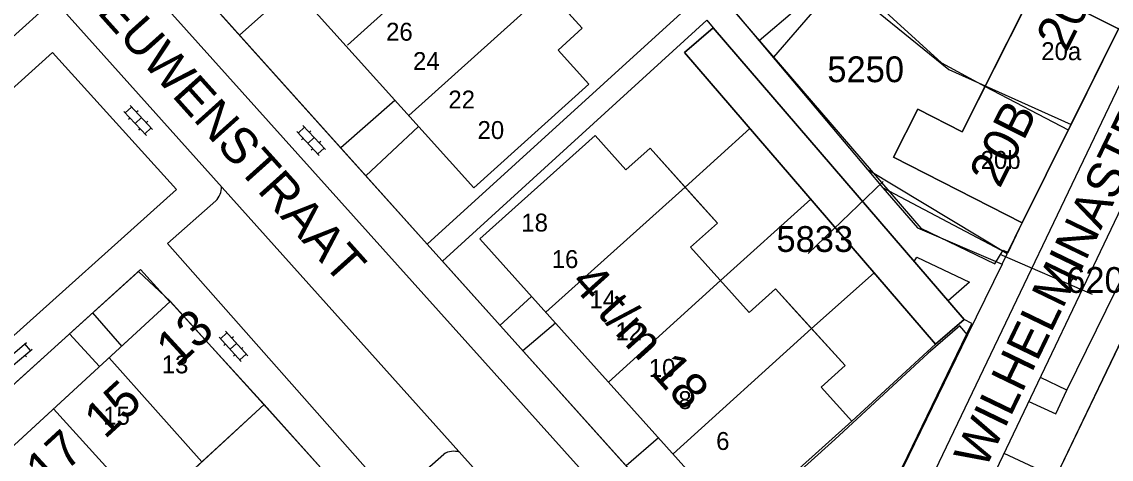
# Model space of a CAD drawing. Extents: x 148816 to 151297, y 399515 to 402500.
# Drawn here: x 150250.3 to 150326.4, y 399681.9 to 399712.4 of the extents above; entities that cross this region are included whole.
import ezdxf

# ---------------------------------------------------------------- set-up
doc = ezdxf.new("R2010")
doc.units = 0
for name, color, linetype in [('B01 Hoofdgebouw  [T] Norm', 7, 'Continuous'), ('B01 hoofgebouw', 7, 'Continuous'), ('B02 Bijgebouw  [D] Norm', 7, 'Continuous'), ('B07 Tussenmuur  [D] Norm', 7, 'Continuous'), ('G01 perceelsgrens', 7, 'Continuous'), ('S02 Open verharding  Norm', 7, 'Continuous'), ('T04 Haag heg  [D] Gem', 7, 'Continuous'), ('V00 Kant verharding algemeen  [T] Norm', 7, 'Continuous'), ('V00 Kant verharding algemeen secundair  [T] Gem', 7, 'Continuous'), ('Z01 perceelnummer', 7, 'Continuous'), ('Z02 huisnummer', 7, 'Continuous'), ('Z02 Huisnummer  [Tekst] Norm', 7, 'Continuous'), ('Z06 straatnaam', 7, 'Continuous')]:
    doc.layers.add(name, color=color, linetype=linetype)

msp = doc.modelspace()

# ---------------------------------------------------------------- linework, layer by layer
at = {"layer": 'B01 Hoofdgebouw  [T] Norm'}
for p, q in [((150315.94, 399704.69), (150322.65, 399717.98)), ((150324.59, 399713.03), (150326.86, 399711.89)), ((150296.56, 399710.22), (150298.57, 399711.95)), ((150298.57, 399711.95), (150316.09, 399691.6)), ((150326.86, 399711.89), (150320.14, 399698.34)), ((150314.09, 399689.89), (150296.56, 399710.22)), ((150311.14, 399702.93), (150312.84, 399706.27)), ((150312.84, 399706.27), (150315.94, 399704.69)), ((150320.14, 399698.34), (150311.14, 399702.93)), ((150260.66, 399692.86), (150244.48, 399677.99)), ((150267.2, 399685.66), (150260.66, 399692.86)), ((150316.09, 399691.6), (150314.09, 399689.89)), ((150251.06, 399670.83), (150267.2, 399685.66))]:
    msp.add_line(p, q, dxfattribs=at)
for points in [[(150263.13, 399737.73), (150255.08, 399730.48), (150281.85, 399700.78), (150289.88, 399708.02), (150287.73, 399710.4), (150289.42, 399711.92), (150284.813, 399717.022), (150283.046, 399715.429), (150278.984, 399719.937), (150280.629, 399721.419), (150275.835, 399726.738), (150274.286, 399725.342), (150270.192, 399729.884), (150271.85, 399731.378), (150266.96, 399736.87), (150265.28, 399735.35), (150263.13, 399737.73), (150255.08, 399730.48)], [(150300.2, 399677.28), (150282.27, 399697.22), (150290.31, 399704.45), (150292.47, 399702.05), (150294.16, 399703.56), (150298.854, 399698.331), (150296.981, 399696.646), (150301.07, 399692.098), (150302.91, 399693.752), (150307.77, 399688.4), (150306.1, 399686.89), (150308.24, 399684.5), (150300.2, 399677.28), (150282.27, 399697.22)]]:
    msp.add_lwpolyline(points, dxfattribs=at)
at = {"layer": 'B01 hoofgebouw'}
for points in [[(150286.07, 399715.63), (150289.42, 399711.92), (150287.73, 399710.4), (150289.88, 399708.02), (150281.85, 399700.78), (150255.08, 399730.48), (150263.13, 399737.73), (150265.28, 399735.35), (150266.96, 399736.87), (150270.29, 399733.13)], [(150311.14, 399702.93), (150320.14, 399698.34), (150326.86, 399711.89), (150324.59, 399713.03), (150325.43, 399714.8), (150322.65, 399717.98), (150315.94, 399704.69), (150312.84, 399706.27), (150311.14, 399702.93)], [(150314.09, 399689.89), (150316.09, 399691.6), (150298.57, 399711.95), (150296.56, 399710.22), (150314.09, 399689.89)], [(150297.5, 399699.84), (150294.16, 399703.56), (150292.47, 399702.05), (150290.31, 399704.45), (150282.27, 399697.22), (150300.2, 399677.28), (150308.24, 399684.5), (150306.1, 399686.89), (150307.77, 399688.4), (150304.41, 399692.1)], [(150297.5, 399699.84), (150298.854, 399698.331), (150296.981, 399696.646), (150301.07, 399692.098), (150302.91, 399693.752), (150304.41, 399692.1)], [(150251.06, 399670.83), (150244.48, 399677.99), (150260.66, 399692.86), (150267.2, 399685.66), (150251.06, 399670.83)]]:
    msp.add_lwpolyline(points, dxfattribs=at)
at = {"layer": 'B02 Bijgebouw  [D] Norm'}
for p, q in [((150256.388, 399688.934), (150262.853, 399681.665)), ((150252.498, 399685.359), (150259.048, 399678.17))]:
    msp.add_line(p, q, dxfattribs=at)
at = {"layer": 'B07 Tussenmuur  [D] Norm'}
for p, q in [((150280.938, 399717.866), (150273.026, 399710.733)), ((150280.938, 399717.866), (150273.026, 399710.733)), ((150286.994, 399714.544), (150277.305, 399705.823)), ((150286.994, 399714.544), (150277.305, 399705.823)), ((150317.542, 399707.864), (150323.356, 399704.824)), ((150317.542, 399707.864), (150323.356, 399704.824)), ((150296.608, 399700.834), (150286.868, 399692.106)), ((150296.608, 399700.834), (150286.868, 399692.106)), ((150299.074, 399694.318), (150291.263, 399687.219)), ((150299.074, 399694.318), (150291.263, 399687.219)), ((150305.437, 399690.969), (150295.756, 399682.222)), ((150305.437, 399690.969), (150295.756, 399682.222))]:
    msp.add_line(p, q, dxfattribs=at)
at = {"layer": 'G01 perceelsgrens'}
for points in [[(150298.085, 399675.163), (150295.981, 399677.502), (150278.6, 399696.85), (150273.746, 399702.254), (150250.98, 399727.6), (150249.88, 399728.82), (150242.407, 399737.121), (150238.964, 399740.945), (150237.761, 399742.281), (150216.13, 399766.35), (150214.24, 399764.68), (150196.26, 399784.61)], [(150297.374, 399716.296), (150301.769, 399711.053)], [(150307.042, 399715.521), (150301.769, 399711.053)], [(150307.042, 399715.521), (150315.013, 399709.034), (150323.549, 399705.214)], [(150327.362, 399712.47), (150326.86, 399711.89), (150323.549, 399705.214)], [(150301.769, 399711.053), (150303.259, 399709.276), (150309.317, 399702.082)], [(150319.09, 399696.201), (150320.14, 399698.34), (150323.549, 399705.214)], [(150309.317, 399702.082), (150310.402, 399700.796)], [(150309.317, 399702.082), (150319.09, 399696.201)], [(150310.402, 399700.796), (150312.83, 399697.986), (150318.726, 399695.46)], [(150319.09, 399696.201), (150310.402, 399700.796)], [(150318.726, 399695.46), (150319.083, 399696.187), (150319.09, 399696.201)], [(150318.726, 399695.46), (150316.32, 399690.523)], [(150258.434, 399694.944), (150240.873, 399679.079), (150237.84, 399682.45), (150235.87, 399680.69), (150229.46, 399674.35), (150219.264, 399664.974)], [(150219.264, 399664.974), (150245.62, 399635.68), (150255.95, 399644.9), (150264.6, 399652.71), (150257.14, 399661.18), (150258.682, 399662.354), (150261.875, 399665.236), (150263.776, 399666.925), (150271.754, 399674.091), (150274.968, 399677.023), (150273.487, 399678.674), (150267.146, 399685.708), (150260.646, 399692.871), (150258.434, 399694.944)], [(150322.22, 399680.07), (150327.928, 399691.949)], [(150316.32, 399690.523), (150315.791, 399691.152), (150313.562, 399689.243), (150307.044, 399683.224), (150298.085, 399675.163)], [(150316.32, 399690.523), (150305.651, 399668.634)]]:
    msp.add_lwpolyline(points, dxfattribs=at)
at = {"layer": 'S02 Open verharding  Norm'}
for p, q in [((150257.413, 399706.125), (150258.985, 399704.447)), ((150257.515, 399706.016), (150257.953, 399706.426)), ((150257.851, 399706.535), (150259.423, 399704.857)), ((150258.404, 399706.164), (150258.295, 399706.061)), ((150257.857, 399705.651), (150257.748, 399705.548)), ((150258.637, 399705.696), (150258.199, 399705.286)), ((150259.088, 399705.434), (150258.979, 399705.331)), ((150258.541, 399704.921), (150258.432, 399704.818)), ((150258.883, 399704.556), (150259.321, 399704.966)), ((150269.482, 399704.719), (150271.054, 399703.041)), ((150269.584, 399704.61), (150270.022, 399705.02)), ((150269.92, 399705.129), (150271.492, 399703.451)), ((150270.473, 399704.758), (150270.364, 399704.655)), ((150269.926, 399704.245), (150269.817, 399704.142)), ((150270.706, 399704.29), (150270.268, 399703.88)), ((150271.157, 399704.028), (150271.048, 399703.925)), ((150270.61, 399703.515), (150270.501, 399703.412)), ((150270.952, 399703.15), (150271.39, 399703.56)), ((150264.068, 399690.373), (150265.617, 399688.673)), ((150264.169, 399690.262), (150264.612, 399690.666)), ((150264.511, 399690.777), (150266.06, 399689.077)), ((150265.06, 399690.398), (150264.949, 399690.297)), ((150248.862, 399688.512), (150250.622, 399689.992)), ((150249.248, 399688.052), (150251.008, 399689.532)), ((150250.894, 399689.436), (150250.507, 399689.895)), ((150264.505, 399689.893), (150264.395, 399689.792)), ((150265.286, 399689.927), (150264.842, 399689.523)), ((150265.733, 399689.658), (150265.623, 399689.557)), ((150250.511, 399689.114), (150250.607, 399688.999)), ((150265.179, 399689.153), (150265.068, 399689.052)), ((150265.516, 399688.784), (150265.959, 399689.188))]:
    msp.add_line(p, q, dxfattribs=at)
at = {"layer": 'T04 Haag heg  [D] Gem'}
for p, q in [((150307.758, 399715.669), (150302.784, 399709.915)), ((150301.117, 399704.935), (150296.608, 399700.834)), ((150305.383, 399699.988), (150299.074, 399694.318)), ((150309.802, 399694.863), (150305.437, 399690.969))]:
    msp.add_line(p, q, dxfattribs=at)
for points in [[(150307.758, 399715.669), (150314.509, 399709.511), (150317.542, 399707.864)], [(150314.09, 399689.89), (150308.24, 399684.5)]]:
    msp.add_lwpolyline(points, dxfattribs=at)
at = {"layer": 'V00 Kant verharding algemeen  [T] Norm'}
for p, q in [((150227.44, 399750), (150298.24, 399671.24)), ((150268.265, 399750), (150313.07, 399697.97)), ((150221.94, 399748.03), (150293.15, 399668.63)), ((150278.6, 399696.85), (150250.98, 399727.6)), ((150269.229, 399714.782), (150265.49, 399711.446)), ((150297.09, 399713.66), (150278.6, 399696.85)), ((150279.66, 399695.66), (150298.12, 399712.48)), ((150298.12, 399712.48), (150298.57, 399711.95)), ((150252.44, 399710.24), (150232.39, 399692.19)), ((150261.08, 399700.67), (150252.44, 399710.24)), ((150276.346, 399706.886), (150272.555, 399703.58)), ((150277.991, 399705.062), (150274.314, 399701.622)), ((150240.99, 399682.67), (150261.08, 399700.67)), ((150313.07, 399697.97), (150318.22, 399695.48)), ((150319.16, 399696.28), (150320.14, 399698.34)), ((150318.22, 399695.48), (150318.8, 399696.45)), ((150318.8, 399696.45), (150319.16, 399696.28)), ((150299.252, 399673.864), (150279.66, 399695.66)), ((150312.6, 399695.65), (150312.77, 399695.95)), ((150312.77, 399695.95), (150316.46, 399694.2)), ((150258.57, 399695.09), (150241.85, 399679.94)), ((150260.63, 399692.84), (150258.57, 399695.09)), ((150316.46, 399694.2), (150314.97, 399692.9)), ((150285.884, 399693.201), (150283.676, 399691.192)), ((150328.76, 399693.68), (150322.22, 399680.07)), ((150255.226, 399692.06), (150257.278, 399689.716)), ((150287.553, 399691.345), (150285.272, 399689.416)), ((150255.722, 399688.327), (150253.628, 399690.612)), ((150273.58, 399678.59), (150267.2, 399685.66)), ((150294.749, 399683.342), (150292.478, 399681.399))]:
    msp.add_line(p, q, dxfattribs=at)
for points in [[(150311.485, 399667.9), (150316.974, 399678.353), (150317.606, 399679.598), (150318.319, 399681.089), (150346.039, 399739.165), (150350.575, 399744.179), (150363.602, 399771.718)], [(150251.761, 399713.204), (150248.429, 399710.233), (150232.622, 399727.888), (150236.004, 399730.885)], [(150328.523, 399711.267), (150314.054, 399681.082), (150308.064, 399669.709)], [(150263.838, 399699.873), (150260.456, 399696.902), (150276.212, 399679.094), (150279.747, 399682.217)], [(150306.411, 399671.098), (150311.786, 399681.318), (150316.616, 399691.322), (150316.09, 399691.6)], [(150320.603, 399685.875), (150322.478, 399685.018), (150323.255, 399686.668), (150321.406, 399687.557)]]:
    msp.add_lwpolyline(points, dxfattribs=at)
for centre, radius, start, end in [((150262.828, 399700.838), 1.397, 316.29385, 1.81748), ((150280.451, 399681.01), 1.398, 73.65137, 120.24866)]:
    msp.add_arc(centre, radius, start, end, dxfattribs=at)
at = {"layer": 'V00 Kant verharding algemeen secundair  [T] Gem'}
msp.add_line((150323.255, 399686.668), (150329.533, 399699.454), dxfattribs=at)
msp.add_lwpolyline([(150311.477, 399667.885), (150313.505, 399666.782), (150318.536, 399676.384), (150319.627, 399678.5), (150320.961, 399681.268), (150318.878, 399682.26)], dxfattribs=at)
at = {"layer": 'Z01 perceelnummer'}
for points in [[(150305.183, 399696.216), (150310.425, 399701.225)], [(150325.035, 399693.357), (150318.595, 399696.145)]]:
    msp.add_lwpolyline(points, dxfattribs=at)

# ---------------------------------------------------------------- texts
for s, p in [('5250', (150306.531, 399708.158)), ('5833', (150302.979, 399696.316)), ('6201', (150323.209, 399693.457))]:
    msp.add_text(s, height=1.8, dxfattribs=at).set_placement(p)
at = {"layer": 'Z02 huisnummer'}
for s, rotation, p in [('20A', 63.3325, (150323.231, 399710.203)), ('20B', 63.51182, (150318.567, 399700.686)), ('4 t/m 18', 311.99999, (150288.521, 399694.109)), ('13', 42.609, (150261.114, 399688.183)), ('15', 42.609, (150256.087, 399683.212)), ('17', 42.609, (150252.012, 399679.728))]:
    msp.add_text(s, height=2.5, rotation=rotation, dxfattribs=at).set_placement(p)
at = {"layer": 'Z02 Huisnummer  [Tekst] Norm'}
for s, p in [('26', (150275.723, 399711.054)), ('20a', (150321.466, 399709.697)), ('24', (150277.605, 399709.008)), ('22', (150280.071, 399706.323)), ('20', (150282.109, 399704.195)), ('20b', (150317.236, 399702.109)), ('18', (150285.165, 399697.74)), ('16', (150287.286, 399695.191)), ('14', (150289.924, 399692.388)), ('12', (150291.734, 399690.146)), ('13', (150260.062, 399687.845)), ('10', (150294.062, 399687.598)), ('8', (150296.131, 399685.355)), ('15', (150255.975, 399684.259)), ('6', (150298.769, 399682.501))]:
    msp.add_text(s, height=1.25, dxfattribs=at).set_placement(p)
at = {"layer": 'Z06 straatnaam'}
for s, rotation, p in [('VAN LEEUWENSTRAAT', 311.91906, (150247.554, 399721.863)), ('WILHELMINASTRAAT', 64.22889, (150317.541, 399681.079))]:
    msp.add_text(s, height=2.5, rotation=rotation, dxfattribs=at).set_placement(p)

doc.saveas('drawing.dxf')
